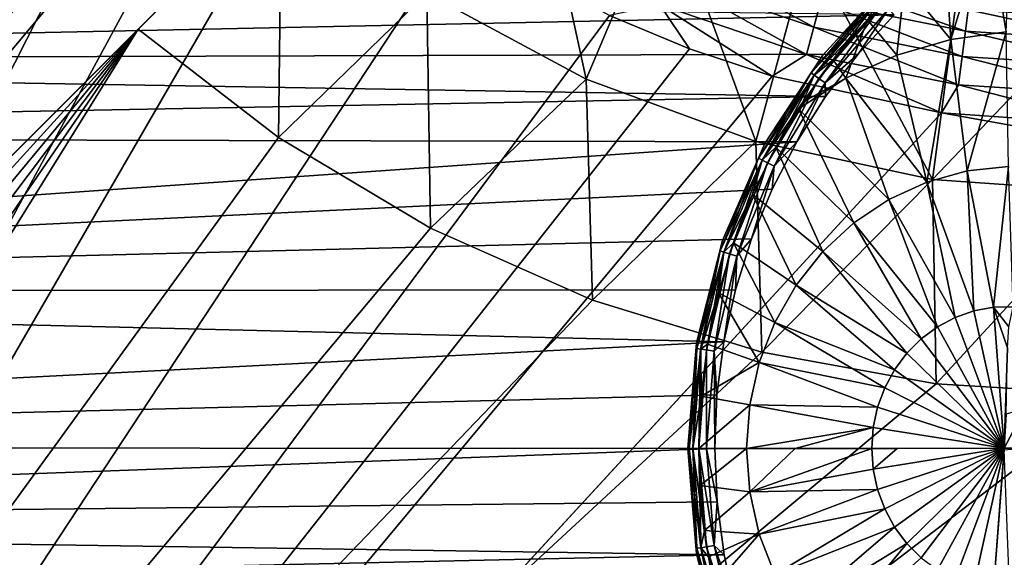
# Model space of a CAD drawing. Header units: metres. Extents: x -206 to 75, y -104 to 104.
# Tile 618 of 656: x -45.7 to -38.4, y -49.82 to -45.83. Entities that reach past the tile are written whole.
import ezdxf

# ---------------------------------------------------------------- set-up
doc = ezdxf.new("R2010")
doc.units = ezdxf.units.M
doc.layers.add('solid_01_1-CONSUMER_THERM_B_125288', color=7, linetype='CONTINUOUS')

msp = doc.modelspace()

# ---------------------------------------------------------------- linework, layer by layer
at = {"layer": 'solid_01_1-CONSUMER_THERM_B_125288'}
for points in [[(-37.64893, 67.310463), (-65.493088, -75.014526), (-65.514557, 74.985474)], [(-37.64893, 67.310463), (-37.75058, 66.766258), (-65.493088, -75.014526)], [(-37.75058, 66.766258), (-37.7505, 66.212639), (-65.493088, -75.014526)], [(-37.7505, 66.212639), (-37.731541, -66.233742), (-65.493088, -75.014526)], [(-45.167217, -42.474319, 75.400002), (-45.782993, -41.34568, 75.400002), (-54.590946, -63.612965, 75.400002)], [(-44.3965, -43.504169, 75.400002), (-45.167217, -42.474319, 75.400002), (-54.590946, -63.612965, 75.400002)], [(-43.957714, -43.975399, 75.400002), (-44.3965, -43.504169, 75.400002), (-54.590946, -63.612965, 75.400002)], [(-44.856392, -43.813522, 63.5205), (-50.798733, -49.757565, 65.853195), (-45.884037, -44.841461, 69.900002)], [(-44.34684, -44.364635, 63.5205), (-50.798733, -49.757565, 65.853195), (-44.856392, -43.813522, 63.5205)], [(-43.486359, -44.414047, 75.400002), (-43.957714, -43.975399, 75.400002), (-54.590946, -63.612965, 75.400002)], [(-44.34684, -44.364635, 63.5205), (-59.299736, -59.321815, 69.400002), (-59.823666, -58.785084, 69.400002)], [(-44.34684, -44.364635, 63.5205), (-59.823666, -58.785084, 69.400002), (-50.798733, -49.757565, 65.853195)], [(-44.34684, -44.364635, 63.5205), (-49.788574, -50.868744, 65.8731), (-59.299736, -59.321815, 69.400002)], [(-44.34684, -44.364635, 63.5205), (-43.795582, -44.874031, 63.5205), (-49.788574, -50.868744, 65.8731)], [(-41.500217, -46.270584, 63.5), (-42.680626, -45.634438, 63.5), (-41.91898, -44.34108, 63.5)], [(-41.500217, -46.270584, 63.5), (-41.91898, -44.34108, 63.5), (-40.916737, -44.888157, 63.5)], [(-42.456291, -45.184471, 75.400002), (-43.486359, -44.414047, 75.400002), (-54.590946, -63.612965, 75.400002)], [(-44.823223, -45.90197, 69.900002), (-43.75985, -44.838291, 63.5), (-43.75985, -44.838291, 69.900002)], [(-43.777702, -44.856148, 63.510242), (-43.75985, -44.838291, 63.5), (-44.823223, -45.90197, 69.900002)], [(-43.782738, -46.704906, 69.900002), (-44.823223, -45.90197, 69.900002), (-43.75985, -44.838291, 69.900002)], [(-42.680626, -45.634438, 69.900002), (-43.782738, -46.704906, 69.900002), (-43.75985, -44.838291, 69.900002)], [(-43.795582, -44.874031, 63.5205), (-44.823223, -45.90197, 69.900002), (-49.788574, -50.868744, 65.8731)], [(-43.777702, -44.856148, 63.510242), (-44.823223, -45.90197, 69.900002), (-43.795582, -44.874031, 63.5205)], [(-40.242039, -46.734196, 63.5), (-41.500217, -46.270584, 63.5), (-40.916737, -44.888157, 63.5)], [(-40.242039, -46.734196, 63.5), (-40.916737, -44.888157, 63.5), (-39.847382, -45.286812, 63.5)], [(-38.385941, -45.92123, 17.7449), (-38.345325, -44.977657, 17.260666), (-38.523449, -45.0868, 17.260666)], [(-38.796162, -45.977104, 17.615782), (-38.523449, -45.0868, 17.260666), (-38.840839, -45.310402, 17.260666)], [(-38.385941, -45.92123, 17.7449), (-38.523449, -45.0868, 17.260666), (-38.796162, -45.977104, 17.615782)], [(-41.327473, -45.799923, 75.400002), (-42.456291, -45.184471, 75.400002), (-54.590946, -63.612965, 75.400002)], [(-40.798977, -45.349552, 75.181549), (-40.871567, -45.524872, 75.300873), (-39.810505, -45.884884, 75.300873)], [(-39.761417, -45.701591, 75.181549), (-40.798977, -45.349552, 75.181549), (-39.810505, -45.884884, 75.300873)], [(-38.931084, -47.016064, 63.5), (-40.242039, -46.734196, 63.5), (-39.847382, -45.286812, 63.5)], [(-38.931084, -47.016064, 63.5), (-39.847382, -45.286812, 63.5), (-38.732285, -45.529232, 63.5)], [(-38.796162, -45.977104, 17.615782), (-38.840839, -45.310402, 17.260666), (-39.138546, -45.559612, 17.260666)], [(-40.871567, -45.524872, 75.300873), (-40.952503, -45.720345, 75.374931), (-39.865231, -46.089249, 75.374931)], [(-39.810505, -45.884884, 75.300873), (-40.871567, -45.524872, 75.300873), (-39.865231, -46.089249, 75.374931)], [(-39.72044, -45.548573, 75.022964), (-39.761417, -45.701591, 75.181549), (-38.686787, -45.915188, 75.181549)], [(-39.214401, -45.516079, 17.098219), (-39.745647, -46.093334, 17.098219), (-39.349056, -45.659012, 17.160311)], [(-39.745647, -46.093334, 13.7), (-39.745647, -46.093334, 17.098219), (-39.214401, -45.516079, 17.098219)], [(-39.214401, -45.516079, 13.7), (-39.745647, -46.093334, 13.7), (-39.214401, -45.516079, 17.098219)], [(-39.349121, -45.658947, 13.638197), (-39.745647, -46.093334, 13.7), (-39.214401, -45.516079, 13.7)], [(-38.666134, -45.758129, 75.022964), (-39.72044, -45.548573, 75.022964), (-38.686787, -45.915188, 75.181549)], [(-39.328728, -45.679337, 17.216368), (-39.414513, -45.83271, 17.260666), (-39.138546, -45.559612, 17.260666)], [(-39.194904, -46.092545, 17.490274), (-39.138546, -45.559612, 17.260666), (-39.414513, -45.83271, 17.260666)], [(-38.796162, -45.977104, 17.615782), (-39.138546, -45.559612, 17.260666), (-39.194904, -46.092545, 17.490274)], [(-38.931084, -47.016064, 63.5), (-38.732285, -45.529232, 63.5), (-37.593521, -45.610531, 63.5)], [(-39.214859, -45.793686, 13.5), (-55.443325, -45.581459, 13.5), (-55.612453, -46.13496, 13.5)], [(-42.680626, -45.634438, 69.900002), (-42.654465, -47.377739, 69.900002), (-43.782738, -46.704906, 69.900002)], [(-42.680626, -45.634438, 69.900002), (-42.680626, -45.634438, 63.5), (-41.500217, -46.270584, 63.5)], [(-42.680626, -45.634438, 69.900002), (-41.500217, -46.270584, 63.5), (-41.500217, -46.270584, 69.900002)], [(-42.680626, -45.634438, 69.900002), (-41.500217, -46.270584, 69.900002), (-42.654465, -47.377739, 69.900002)], [(-37.593307, -47.110531, 63.5), (-38.931084, -47.016064, 63.5), (-37.593521, -45.610531, 63.5)], [(-39.349121, -45.658947, 13.638197), (-39.832119, -46.224625, 13.638197), (-39.745647, -46.093334, 13.7)], [(-39.809105, -46.241341, 13.582392), (-39.832119, -46.224625, 13.638197), (-39.349121, -45.658947, 13.638197)], [(-39.745647, -46.093334, 17.098219), (-39.832043, -46.224678, 17.160311), (-39.349056, -45.659012, 17.160311)], [(-39.328728, -45.679337, 17.216368), (-39.349056, -45.659012, 17.160311), (-39.832043, -46.224678, 17.160311)], [(-39.328728, -45.679337, 17.216368), (-39.832043, -46.224678, 17.160311), (-39.808784, -46.241573, 17.216368)], [(-39.761417, -45.701591, 75.181549), (-39.810505, -45.884884, 75.300873), (-38.711529, -46.103321, 75.300873)], [(-39.329006, -45.679058, 13.582392), (-39.809105, -46.241341, 13.582392), (-39.349121, -45.658947, 13.638197)], [(-39.773251, -46.26738, 13.538123), (-39.809105, -46.241341, 13.582392), (-39.329006, -45.679058, 13.582392)], [(-39.328728, -45.679337, 17.216368), (-39.808784, -46.241573, 17.216368), (-39.414513, -45.83271, 17.260666)], [(-39.297668, -45.710384, 13.538123), (-39.773251, -46.26738, 13.538123), (-39.329006, -45.679058, 13.582392)], [(-39.297668, -45.710384, 13.538123), (-39.728077, -46.30019, 13.50973), (-39.773251, -46.26738, 13.538123)], [(-38.686787, -45.915188, 75.181549), (-39.761417, -45.701591, 75.181549), (-38.711529, -46.103321, 75.300873)], [(-39.297668, -45.710384, 13.538123), (-39.258186, -45.749859, 13.50973), (-39.728077, -46.30019, 13.50973)], [(-40.952503, -45.720345, 75.374931), (-41.327473, -45.799923, 75.400002), (-40.732281, -46.045895, 75.400002)], [(-40.952503, -45.720345, 75.374931), (-40.732281, -46.045895, 75.400002), (-40.120678, -46.248768, 75.400002)], [(-39.865231, -46.089249, 75.374931), (-40.952503, -45.720345, 75.374931), (-40.120678, -46.248768, 75.400002)], [(-39.728077, -46.30019, 13.50973), (-39.258186, -45.749859, 13.50973), (-39.482975, -46.086418, 13.5)], [(-39.258186, -45.749859, 13.50973), (-39.214859, -45.793686, 13.5), (-39.482975, -46.086418, 13.5)], [(-38.666134, -45.758129, 75.022964), (-38.686787, -45.915188, 75.181549), (-37.593468, -45.986691, 75.181549)], [(-38.666134, -45.758129, 75.022964), (-37.593468, -45.986691, 75.181549), (-37.593491, -45.828281, 75.022964)], [(-39.482975, -46.086418, 13.5), (-39.214859, -45.793686, 13.5), (-55.612453, -46.13496, 13.5)], [(-40.732281, -46.045895, 75.400002), (-41.327473, -45.799923, 75.400002), (-54.590946, -63.612965, 75.400002)], [(-39.808784, -46.241573, 17.216368), (-39.66684, -46.127834, 17.260666), (-39.414513, -45.83271, 17.260666)], [(-39.574337, -46.265285, 17.370842), (-39.414513, -45.83271, 17.260666), (-39.66684, -46.127834, 17.260666)], [(-39.194904, -46.092545, 17.490274), (-39.414513, -45.83271, 17.260666), (-39.574337, -46.265285, 17.370842)], [(-58.204758, -60.608757, 72.400002), (-58.982376, -60.065178, 72.400002), (-44.823223, -45.90197, 72.400002)], [(-44.823223, -45.90197, 69.900002), (-44.823223, -45.90197, 72.400002), (-58.982376, -60.065178, 72.400002)], [(-49.788574, -50.868744, 65.8731), (-44.823223, -45.90197, 69.900002), (-58.982376, -60.065178, 72.400002)], [(-57.361378, -61.04195, 72.400002), (-58.204758, -60.608757, 72.400002), (-44.823223, -45.90197, 72.400002)], [(-56.466442, -61.357395, 72.400002), (-57.361378, -61.04195, 72.400002), (-44.823223, -45.90197, 72.400002)], [(-55.537834, -61.548794, 72.400002), (-56.466442, -61.357395, 72.400002), (-44.823223, -45.90197, 72.400002)], [(-54.591232, -61.612965, 72.400002), (-55.537834, -61.548794, 72.400002), (-44.823223, -45.90197, 72.400002)], [(-43.782738, -46.704906, 72.400002), (-54.591232, -61.612965, 72.400002), (-44.823223, -45.90197, 72.400002)], [(-43.782738, -46.704906, 69.900002), (-43.782738, -46.704906, 72.400002), (-44.823223, -45.90197, 72.400002)], [(-43.782738, -46.704906, 69.900002), (-44.823223, -45.90197, 72.400002), (-44.823223, -45.90197, 69.900002)], [(-39.810505, -45.884884, 75.300873), (-39.865231, -46.089249, 75.374931), (-38.739113, -46.31308, 75.374931)], [(-38.711529, -46.103321, 75.300873), (-39.810505, -45.884884, 75.300873), (-38.739113, -46.31308, 75.374931)], [(-38.385941, -45.92123, 17.7449), (-38.796162, -45.977104, 17.615782), (-38.674438, -46.953098, 18.015265)], [(-38.686787, -45.915188, 75.181549), (-38.711529, -46.103321, 75.300873), (-37.593441, -46.176445, 75.300873)], [(-38.686787, -45.915188, 75.181549), (-37.593441, -46.176445, 75.300873), (-37.593468, -45.986691, 75.181549)], [(-38.385941, -45.92123, 17.7449), (-38.674438, -46.953098, 18.015265), (-38.368286, -46.919636, 18.111628)], [(-38.796162, -45.977104, 17.615782), (-39.194904, -46.092545, 17.490274), (-38.972038, -47.03553, 17.921593)], [(-38.796162, -45.977104, 17.615782), (-38.972038, -47.03553, 17.921593), (-38.674438, -46.953098, 18.015265)], [(-40.120678, -46.248768, 75.400002), (-40.732281, -46.045895, 75.400002), (-54.590946, -63.612965, 75.400002)], [(-39.72456, -46.401405, 13.5), (-55.612453, -46.13496, 13.5), (-55.739857, -46.699802, 13.5)], [(-39.72456, -46.401405, 13.5), (-39.482975, -46.086418, 13.5), (-55.612453, -46.13496, 13.5)], [(-39.745647, -46.093334, 17.098219), (-40.174633, -46.750153, 17.098219), (-39.832043, -46.224678, 17.160311)], [(-40.174633, -46.750153, 13.7), (-40.174633, -46.750153, 17.098219), (-39.745647, -46.093334, 17.098219)], [(-39.745647, -46.093334, 13.7), (-40.174633, -46.750153, 13.7), (-39.745647, -46.093334, 17.098219)], [(-39.832119, -46.224625, 13.638197), (-40.174633, -46.750153, 13.7), (-39.745647, -46.093334, 13.7)], [(-39.865231, -46.089249, 75.374931), (-40.120678, -46.248768, 75.400002), (-38.864662, -46.52047, 75.400002)], [(-39.808784, -46.241573, 17.216368), (-39.893799, -46.442963, 17.260666), (-39.66684, -46.127834, 17.260666)], [(-39.574337, -46.265285, 17.370842), (-39.66684, -46.127834, 17.260666), (-39.893799, -46.442963, 17.260666)], [(-38.739113, -46.31308, 75.374931), (-39.865231, -46.089249, 75.374931), (-38.864662, -46.52047, 75.400002)], [(-39.728077, -46.30019, 13.50973), (-39.482975, -46.086418, 13.5), (-39.72456, -46.401405, 13.5)], [(-39.194904, -46.092545, 17.490274), (-39.574337, -46.265285, 17.370842), (-38.972038, -47.03553, 17.921593)], [(-38.711529, -46.103321, 75.300873), (-38.739113, -46.31308, 75.374931), (-37.59341, -46.388008, 75.374931)], [(-38.711529, -46.103321, 75.300873), (-37.59341, -46.388008, 75.374931), (-37.593441, -46.176445, 75.300873)], [(-39.832119, -46.224625, 13.638197), (-40.220676, -46.858894, 13.638197), (-40.174633, -46.750153, 13.7)], [(-40.195328, -46.871807, 13.582392), (-40.220676, -46.858894, 13.638197), (-39.832119, -46.224625, 13.638197)], [(-40.174633, -46.750153, 17.098219), (-40.220592, -46.85894, 17.160311), (-39.832043, -46.224678, 17.160311)], [(-39.808784, -46.241573, 17.216368), (-39.832043, -46.224678, 17.160311), (-40.220592, -46.85894, 17.160311)], [(-39.809105, -46.241341, 13.582392), (-40.195328, -46.871807, 13.582392), (-39.832119, -46.224625, 13.638197)], [(-38.864662, -46.52047, 75.400002), (-40.120678, -46.248768, 75.400002), (-54.590946, -63.612965, 75.400002)], [(-41.500217, -46.270584, 69.900002), (-41.453606, -47.911438, 69.900002), (-42.654465, -47.377739, 69.900002)], [(-41.500217, -46.270584, 69.900002), (-41.500217, -46.270584, 63.5), (-40.242039, -46.734196, 63.5)], [(-41.500217, -46.270584, 69.900002), (-40.242039, -46.734196, 63.5), (-40.242039, -46.734196, 69.900002)], [(-41.500217, -46.270584, 69.900002), (-40.242039, -46.734196, 69.900002), (-41.453606, -47.911438, 69.900002)], [(-39.808784, -46.241573, 17.216368), (-40.220592, -46.85894, 17.160311), (-40.194977, -46.871986, 17.216368)], [(-40.155846, -46.891918, 13.538123), (-40.195328, -46.871807, 13.582392), (-39.809105, -46.241341, 13.582392)], [(-39.808784, -46.241573, 17.216368), (-40.194977, -46.871986, 17.216368), (-39.893799, -46.442963, 17.260666)], [(-39.773251, -46.26738, 13.538123), (-40.155846, -46.891918, 13.538123), (-39.809105, -46.241341, 13.582392)], [(-39.773251, -46.26738, 13.538123), (-40.106094, -46.917255, 13.50973), (-40.155846, -46.891918, 13.538123)], [(-39.773251, -46.26738, 13.538123), (-39.728077, -46.30019, 13.50973), (-40.106094, -46.917255, 13.50973)], [(-39.574337, -46.265285, 17.370842), (-39.893799, -46.442963, 17.260666), (-39.925491, -46.491726, 17.260666)], [(-39.574337, -46.265285, 17.370842), (-39.925491, -46.491726, 17.260666), (-39.254002, -47.16497, 17.83284)], [(-39.574337, -46.265285, 17.370842), (-39.254002, -47.16497, 17.83284), (-38.972038, -47.03553, 17.921593)], [(-40.106094, -46.917255, 13.50973), (-39.728077, -46.30019, 13.50973), (-39.937767, -46.736248, 13.5)], [(-39.728077, -46.30019, 13.50973), (-39.72456, -46.401405, 13.5), (-39.937767, -46.736248, 13.5)], [(-38.739113, -46.31308, 75.374931), (-38.864662, -46.52047, 75.400002), (-37.59338, -46.610531, 75.400002)], [(-38.739113, -46.31308, 75.374931), (-37.59338, -46.610531, 75.400002), (-37.59341, -46.388008, 75.374931)], [(-39.937767, -46.736248, 13.5), (-39.72456, -46.401405, 13.5), (-55.739857, -46.699802, 13.5)], [(-40.194977, -46.871986, 17.216368), (-39.925491, -46.491726, 17.260666), (-39.893799, -46.442963, 17.260666)], [(-40.194977, -46.871986, 17.216368), (-40.0938, -46.775925, 17.260666), (-39.925491, -46.491726, 17.260666)], [(-39.513618, -47.338337, 17.75112), (-39.925491, -46.491726, 17.260666), (-40.0938, -46.775925, 17.260666)], [(-39.254002, -47.16497, 17.83284), (-39.925491, -46.491726, 17.260666), (-39.513618, -47.338337, 17.75112)], [(-38.864662, -46.52047, 75.400002), (-54.590946, -63.612965, 75.400002), (54.609055, -63.597332, 75.400002)], [(-37.59338, -46.610531, 75.400002), (-38.864662, -46.52047, 75.400002), (54.609055, -63.597332, 75.400002)], [(-39.937767, -46.736248, 13.5), (-55.739857, -46.699802, 13.5), (-55.866531, -47.848122, 13.5)], [(-40.120975, -47.088402, 13.5), (-39.937767, -46.736248, 13.5), (-55.866531, -47.848122, 13.5)], [(-43.782738, -46.704906, 72.400002), (-42.654465, -47.377739, 72.400002), (-54.591232, -61.612965, 72.400002)], [(-42.654465, -47.377739, 69.900002), (-42.654465, -47.377739, 72.400002), (-43.782738, -46.704906, 72.400002)], [(-42.654465, -47.377739, 69.900002), (-43.782738, -46.704906, 72.400002), (-43.782738, -46.704906, 69.900002)], [(-40.242039, -46.734196, 69.900002), (-40.197666, -48.298107, 69.900002), (-41.453606, -47.911438, 69.900002)], [(-40.242039, -46.734196, 69.900002), (-40.242039, -46.734196, 63.5), (-38.931084, -47.016064, 63.5)], [(-40.242039, -46.734196, 69.900002), (-38.931084, -47.016064, 63.5), (-38.931084, -47.016064, 69.900002)], [(-40.242039, -46.734196, 69.900002), (-38.931084, -47.016064, 69.900002), (-40.197666, -48.298107, 69.900002)], [(-40.106094, -46.917255, 13.50973), (-39.937767, -46.736248, 13.5), (-40.120975, -47.088402, 13.5)], [(-40.174633, -46.750153, 17.098219), (-40.489662, -47.468624, 17.098219), (-40.220592, -46.85894, 17.160311)], [(-40.489662, -47.468624, 13.7), (-40.489662, -47.468624, 17.098219), (-40.174633, -46.750153, 17.098219)], [(-40.174633, -46.750153, 13.7), (-40.489662, -47.468624, 13.7), (-40.174633, -46.750153, 17.098219)], [(-40.220676, -46.858894, 13.638197), (-40.489662, -47.468624, 13.7), (-40.174633, -46.750153, 13.7)], [(-40.194977, -46.871986, 17.216368), (-40.265427, -47.12439, 17.260666), (-40.0938, -46.775925, 17.260666)], [(-39.744709, -47.551502, 17.678375), (-40.0938, -46.775925, 17.260666), (-40.265427, -47.12439, 17.260666)], [(-39.513618, -47.338337, 17.75112), (-40.0938, -46.775925, 17.260666), (-39.744709, -47.551502, 17.678375)], [(-40.220676, -46.858894, 13.638197), (-40.505226, -47.546143, 13.638197), (-40.489662, -47.468624, 13.7)], [(-40.478172, -47.554928, 13.582392), (-40.505226, -47.546143, 13.638197), (-40.220676, -46.858894, 13.638197)], [(-40.489662, -47.468624, 17.098219), (-40.505138, -47.546169, 17.160311), (-40.220592, -46.85894, 17.160311)], [(-40.194977, -46.871986, 17.216368), (-40.220592, -46.85894, 17.160311), (-40.505138, -47.546169, 17.160311)], [(-40.194977, -46.871986, 17.216368), (-40.505138, -47.546169, 17.160311), (-40.477798, -47.55505, 17.216368)], [(-40.195328, -46.871807, 13.582392), (-40.478172, -47.554928, 13.582392), (-40.220676, -46.858894, 13.638197)], [(-40.436028, -47.568615, 13.538123), (-40.478172, -47.554928, 13.582392), (-40.195328, -46.871807, 13.582392)], [(-40.194977, -46.871986, 17.216368), (-40.477798, -47.55505, 17.216368), (-40.265427, -47.12439, 17.260666)], [(-40.155846, -46.891918, 13.538123), (-40.436028, -47.568615, 13.538123), (-40.195328, -46.871807, 13.582392)], [(-40.155846, -46.891918, 13.538123), (-40.382927, -47.585861, 13.50973), (-40.436028, -47.568615, 13.538123)], [(-40.155846, -46.891918, 13.538123), (-40.106094, -46.917255, 13.50973), (-40.382927, -47.585861, 13.50973)], [(-40.382927, -47.585861, 13.50973), (-40.106094, -46.917255, 13.50973), (-40.272793, -47.455173, 13.5)], [(-40.106094, -46.917255, 13.50973), (-40.120975, -47.088402, 13.5), (-40.272793, -47.455173, 13.5)], [(-38.674438, -46.953098, 18.015265), (-38.972038, -47.03553, 17.921593), (-38.623821, -47.990826, 18.25009)], [(-38.368286, -46.919636, 18.111628), (-38.674438, -46.953098, 18.015265), (-38.478664, -47.964039, 18.295778)], [(-38.674438, -46.953098, 18.015265), (-38.623821, -47.990826, 18.25009), (-38.478664, -47.964039, 18.295778)], [(-38.368286, -46.919636, 18.111628), (-38.478664, -47.964039, 18.295778), (-38.333633, -47.959831, 18.341442)], [(-38.931084, -47.016064, 69.900002), (-38.905029, -48.5322, 69.900002), (-40.197666, -48.298107, 69.900002)], [(-38.931084, -47.016064, 69.900002), (-38.931084, -47.016064, 63.5), (-37.593307, -47.110531, 63.5)], [(-38.931084, -47.016064, 69.900002), (-37.593307, -47.110531, 63.5), (-37.593307, -47.110531, 69.900002)], [(-38.931084, -47.016064, 69.900002), (-37.593307, -47.110531, 69.900002), (-38.905029, -48.5322, 69.900002)], [(-40.272793, -47.455173, 13.5), (-40.120975, -47.088402, 13.5), (-55.866531, -47.848122, 13.5)], [(-38.972038, -47.03553, 17.921593), (-39.254002, -47.16497, 17.83284), (-38.763672, -48.039612, 18.20607)], [(-38.972038, -47.03553, 17.921593), (-38.763672, -48.039612, 18.20607), (-38.623821, -47.990826, 18.25009)], [(-40.477798, -47.55505, 17.216368), (-40.407482, -47.48592, 17.260666), (-40.265427, -47.12439, 17.260666)], [(-39.941776, -47.7994, 17.616339), (-40.265427, -47.12439, 17.260666), (-40.407482, -47.48592, 17.260666)], [(-39.744709, -47.551502, 17.678375), (-40.265427, -47.12439, 17.260666), (-39.941776, -47.7994, 17.616339)], [(-39.254002, -47.16497, 17.83284), (-39.513618, -47.338337, 17.75112), (-38.895195, -48.109352, 18.164671)], [(-39.254002, -47.16497, 17.83284), (-38.895195, -48.109352, 18.164671), (-38.763672, -48.039612, 18.20607)], [(-37.593307, -47.110531, 69.900002), (-37.593094, -48.610531, 69.900002), (-38.905029, -48.5322, 69.900002)], [(-42.654465, -47.377739, 72.400002), (-41.453606, -47.911438, 72.400002), (-54.591232, -61.612965, 72.400002)], [(-41.453606, -47.911438, 69.900002), (-41.453606, -47.911438, 72.400002), (-42.654465, -47.377739, 72.400002)], [(-41.453606, -47.911438, 69.900002), (-42.654465, -47.377739, 72.400002), (-42.654465, -47.377739, 69.900002)], [(-39.513618, -47.338337, 17.75112), (-39.744709, -47.551502, 17.678375), (-39.015553, -48.19854, 18.126785)], [(-39.513618, -47.338337, 17.75112), (-39.015553, -48.19854, 18.126785), (-38.895195, -48.109352, 18.164671)], [(-40.392067, -47.83379, 13.5), (-40.272793, -47.455173, 13.5), (-55.866531, -47.848122, 13.5)], [(-40.382927, -47.585861, 13.50973), (-40.272793, -47.455173, 13.5), (-40.392067, -47.83379, 13.5)], [(-40.489662, -47.468624, 17.098219), (-40.682137, -48.229149, 17.098219), (-40.505138, -47.546169, 17.160311)], [(-40.682137, -48.229149, 13.7), (-40.682137, -48.229149, 17.098219), (-40.489662, -47.468624, 17.098219)], [(-40.489662, -47.468624, 13.7), (-40.682137, -48.229149, 13.7), (-40.489662, -47.468624, 17.098219)], [(-40.505226, -47.546143, 13.638197), (-40.682137, -48.229149, 13.7), (-40.489662, -47.468624, 13.7)], [(-40.477798, -47.55505, 17.216368), (-40.518974, -47.858013, 17.260666), (-40.407482, -47.48592, 17.260666)], [(-40.100124, -48.076122, 17.566486), (-40.407482, -47.48592, 17.260666), (-40.518974, -47.858013, 17.260666)], [(-39.941776, -47.7994, 17.616339), (-40.407482, -47.48592, 17.260666), (-40.100124, -48.076122, 17.566486)], [(-40.505226, -47.546143, 13.638197), (-40.678764, -48.26944, 13.638197), (-40.682137, -48.229149, 13.7)], [(-40.682137, -48.229149, 17.098219), (-40.678673, -48.269455, 17.160311), (-40.505138, -47.546169, 17.160311)], [(-40.650669, -48.273884, 13.582392), (-40.678764, -48.26944, 13.638197), (-40.505226, -47.546143, 13.638197)], [(-40.477798, -47.55505, 17.216368), (-40.505138, -47.546169, 17.160311), (-40.678673, -48.269455, 17.160311)], [(-40.477798, -47.55505, 17.216368), (-40.678673, -48.269455, 17.160311), (-40.65028, -48.273949, 17.216368)], [(-40.478172, -47.554928, 13.582392), (-40.650669, -48.273884, 13.582392), (-40.505226, -47.546143, 13.638197)], [(-40.606903, -48.280811, 13.538123), (-40.650669, -48.273884, 13.582392), (-40.478172, -47.554928, 13.582392)], [(-40.477798, -47.55505, 17.216368), (-40.65028, -48.273949, 17.216368), (-40.518974, -47.858013, 17.260666)], [(-40.436028, -47.568615, 13.538123), (-40.606903, -48.280811, 13.538123), (-40.478172, -47.554928, 13.582392)], [(-40.436028, -47.568615, 13.538123), (-40.551758, -48.289536, 13.50973), (-40.606903, -48.280811, 13.538123)], [(-40.436028, -47.568615, 13.538123), (-40.382927, -47.585861, 13.50973), (-40.551758, -48.289536, 13.50973)], [(-40.551758, -48.289536, 13.50973), (-40.382927, -47.585861, 13.50973), (-40.477879, -48.221317, 13.5)], [(-40.382927, -47.585861, 13.50973), (-40.392067, -47.83379, 13.5), (-40.477879, -48.221317, 13.5)], [(-39.744709, -47.551502, 17.678375), (-39.941776, -47.7994, 17.616339), (-39.12215, -48.305248, 18.093229)], [(-39.744709, -47.551502, 17.678375), (-39.12215, -48.305248, 18.093229), (-39.015553, -48.19854, 18.126785)], [(-39.941776, -47.7994, 17.616339), (-40.100124, -48.076122, 17.566486), (-39.212685, -48.427181, 18.064728)], [(-39.941776, -47.7994, 17.616339), (-39.212685, -48.427181, 18.064728), (-39.12215, -48.305248, 18.093229)], [(-40.477879, -48.221317, 13.5), (-40.392067, -47.83379, 13.5), (-55.866531, -47.848122, 13.5)], [(-40.477879, -48.221317, 13.5), (-55.866531, -47.848122, 13.5), (-55.82119, -49.001602, 13.5)], [(-40.65028, -48.273949, 17.216368), (-40.59914, -48.238091, 17.260666), (-40.518974, -47.858013, 17.260666)], [(-40.215988, -48.375088, 17.530006), (-40.518974, -47.858013, 17.260666), (-40.59914, -48.238091, 17.260666)], [(-40.100124, -48.076122, 17.566486), (-40.518974, -47.858013, 17.260666), (-40.215988, -48.375088, 17.530006)], [(-41.453606, -47.911438, 72.400002), (-40.197666, -48.298107, 72.400002), (-54.591232, -61.612965, 72.400002)], [(-40.197666, -48.298107, 69.900002), (-40.197666, -48.298107, 72.400002), (-41.453606, -47.911438, 72.400002)], [(-40.197666, -48.298107, 69.900002), (-41.453606, -47.911438, 72.400002), (-41.453606, -47.911438, 69.900002)], [(-38.398617, -49.010647, 18.393747), (-38.478664, -47.964039, 18.295778), (-38.623821, -47.990826, 18.25009)], [(-38.365124, -48.108391, 18.350796), (-38.333633, -47.959831, 18.341442), (-38.478664, -47.964039, 18.295778)], [(-38.375267, -48.264618, 18.364573), (-38.365124, -48.108391, 18.350796), (-38.478664, -47.964039, 18.295778)], [(-38.398617, -49.010647, 18.393747), (-38.375267, -48.264618, 18.364573), (-38.478664, -47.964039, 18.295778)], [(-38.398617, -49.010647, 18.393747), (-38.763672, -48.039612, 18.20607), (-38.895195, -48.109352, 18.164671)], [(-38.398617, -49.010647, 18.393747), (-38.623821, -47.990826, 18.25009), (-38.763672, -48.039612, 18.20607)], [(-40.100124, -48.076122, 17.566486), (-40.215988, -48.375088, 17.530006), (-39.285206, -48.561699, 18.041895)], [(-40.100124, -48.076122, 17.566486), (-39.285206, -48.561699, 18.041895), (-39.212685, -48.427181, 18.064728)], [(-38.398617, -49.010647, 18.393747), (-38.895195, -48.109352, 18.164671), (-39.015553, -48.19854, 18.126785)], [(-40.529594, -48.614918, 13.5), (-40.477879, -48.221317, 13.5), (-55.82119, -49.001602, 13.5)], [(-40.682137, -48.229149, 17.098219), (-40.746807, -49.010983, 13.7), (-40.746807, -49.010983, 17.098219)], [(-40.682137, -48.229149, 17.098219), (-40.746807, -49.010983, 17.098219), (-40.678673, -48.269455, 17.160311)], [(-40.682137, -48.229149, 13.7), (-40.746807, -49.010983, 13.7), (-40.682137, -48.229149, 17.098219)], [(-40.737019, -49.010983, 13.638197), (-40.746807, -49.010983, 13.7), (-40.682137, -48.229149, 13.7)], [(-40.678673, -48.269455, 17.160311), (-40.746807, -49.010983, 17.098219), (-40.736923, -49.010983, 17.160311)], [(-40.678764, -48.26944, 13.638197), (-40.737019, -49.010983, 13.638197), (-40.682137, -48.229149, 13.7)], [(-40.708572, -49.010975, 13.582392), (-40.737019, -49.010983, 13.638197), (-40.678764, -48.26944, 13.638197)], [(-40.65028, -48.273949, 17.216368), (-40.678673, -48.269455, 17.160311), (-40.736923, -49.010983, 17.160311)], [(-40.650669, -48.273884, 13.582392), (-40.708572, -49.010975, 13.582392), (-40.678764, -48.26944, 13.638197)], [(-40.65028, -48.273949, 17.216368), (-40.647392, -48.623196, 17.260666), (-40.59914, -48.238091, 17.260666)], [(-40.215988, -48.375088, 17.530006), (-40.59914, -48.238091, 17.260666), (-40.647392, -48.623196, 17.260666)], [(-40.551758, -48.289536, 13.50973), (-40.477879, -48.221317, 13.5), (-40.529594, -48.614918, 13.5)], [(-38.398617, -49.010647, 18.393747), (-39.015553, -48.19854, 18.126785), (-39.12215, -48.305248, 18.093229)], [(-38.398617, -49.010647, 18.393747), (-38.385277, -48.757523, 18.393747), (-38.375267, -48.264618, 18.364573)], [(-40.197666, -48.298107, 72.400002), (-38.905029, -48.5322, 72.400002), (-54.591232, -61.612965, 72.400002)], [(-40.65028, -48.273949, 17.216368), (-40.736923, -49.010983, 17.160311), (-40.708179, -49.010975, 17.216368)], [(-40.664265, -49.010971, 13.538123), (-40.708572, -49.010975, 13.582392), (-40.650669, -48.273884, 13.582392)], [(-40.65028, -48.273949, 17.216368), (-40.708179, -49.010975, 17.216368), (-40.647392, -48.623196, 17.260666)], [(-40.606903, -48.280811, 13.538123), (-40.664265, -49.010971, 13.538123), (-40.650669, -48.273884, 13.582392)], [(-40.606903, -48.280811, 13.538123), (-40.608433, -49.010963, 13.50973), (-40.664265, -49.010971, 13.538123)], [(-40.606903, -48.280811, 13.538123), (-40.551758, -48.289536, 13.50973), (-40.608433, -49.010963, 13.50973)], [(-40.608433, -49.010963, 13.50973), (-40.551758, -48.289536, 13.50973), (-40.546806, -49.010952, 13.5)], [(-40.551758, -48.289536, 13.50973), (-40.529594, -48.614918, 13.5), (-40.546806, -49.010952, 13.5)], [(-38.905029, -48.5322, 69.900002), (-38.905029, -48.5322, 72.400002), (-40.197666, -48.298107, 72.400002)], [(-38.905029, -48.5322, 69.900002), (-40.197666, -48.298107, 72.400002), (-40.197666, -48.298107, 69.900002)], [(-38.398617, -49.010647, 18.393747), (-39.12215, -48.305248, 18.093229), (-39.212685, -48.427181, 18.064728)], [(-40.215988, -48.375088, 17.530006), (-40.647392, -48.623196, 17.260666), (-40.286606, -48.689178, 17.507765)], [(-40.215988, -48.375088, 17.530006), (-40.286606, -48.689178, 17.507765), (-39.33815, -48.705902, 18.025227)], [(-40.215988, -48.375088, 17.530006), (-39.33815, -48.705902, 18.025227), (-39.285206, -48.561699, 18.041895)], [(-38.398617, -49.010647, 18.393747), (-39.212685, -48.427181, 18.064728), (-39.285206, -48.561699, 18.041895)], [(-38.905029, -48.5322, 72.400002), (-37.593094, -48.610531, 72.400002), (-54.591232, -61.612965, 72.400002)], [(-38.398617, -49.010647, 18.393747), (-39.285206, -48.561699, 18.041895), (-39.33815, -48.705902, 18.025227)], [(-37.593094, -48.610531, 69.900002), (-37.593094, -48.610531, 72.400002), (-38.905029, -48.5322, 72.400002)], [(-37.593094, -48.610531, 69.900002), (-38.905029, -48.5322, 72.400002), (-38.905029, -48.5322, 69.900002)], [(-40.546806, -49.010952, 13.5), (-40.529594, -48.614918, 13.5), (-55.82119, -49.001602, 13.5)], [(-37.593094, -48.610531, 72.400002), (-37.591232, -61.610531, 72.400002), (-54.591232, -61.612965, 72.400002)], [(-40.647392, -48.623196, 17.260666), (-40.708179, -49.010975, 17.216368), (-40.663475, -49.010971, 17.260666)], [(-40.286606, -48.689178, 17.507765), (-40.647392, -48.623196, 17.260666), (-40.663475, -49.010971, 17.260666)], [(-40.286606, -48.689178, 17.507765), (-40.663475, -49.010971, 17.260666), (-40.31031, -49.010918, 17.500288)], [(-40.286606, -48.689178, 17.507765), (-40.31031, -49.010918, 17.500288), (-39.370369, -48.856686, 18.015078)], [(-40.286606, -48.689178, 17.507765), (-39.370369, -48.856686, 18.015078), (-39.33815, -48.705902, 18.025227)], [(-38.398617, -49.010647, 18.393747), (-39.33815, -48.705902, 18.025227), (-39.370369, -48.856686, 18.015078)], [(-38.242878, -48.715546, 18.426382), (-38.385277, -48.757523, 18.393747), (-38.398617, -49.010647, 18.393747)], [(-38.242878, -48.715546, 18.426382), (-38.398617, -49.010647, 18.393747), (-38.261753, -49.010628, 18.426445)], [(-40.31031, -49.010918, 17.500288), (-39.950054, -49.010868, 17.717789), (-39.370369, -48.856686, 18.015078)], [(-39.950054, -49.010868, 17.717789), (-39.381172, -49.010788, 18.011671), (-39.370369, -48.856686, 18.015078)], [(-38.398617, -49.010647, 18.393747), (-39.370369, -48.856686, 18.015078), (-39.381172, -49.010788, 18.011671)], [(-40.546806, -49.010952, 13.5), (-55.82119, -49.001602, 13.5), (-55.734146, -49.573162, 13.5)], [(-40.529442, -49.407467, 13.5), (-40.546806, -49.010952, 13.5), (-55.734146, -49.573162, 13.5)], [(-40.681908, -49.792824, 13.7), (-40.681908, -49.792824, 17.098219), (-40.746807, -49.010983, 17.098219)], [(-40.736923, -49.010983, 17.160311), (-40.746807, -49.010983, 17.098219), (-40.681908, -49.792824, 17.098219)], [(-40.746807, -49.010983, 13.7), (-40.681908, -49.792824, 13.7), (-40.746807, -49.010983, 17.098219)], [(-40.678555, -49.752506, 13.638197), (-40.681908, -49.792824, 13.7), (-40.746807, -49.010983, 13.7)], [(-40.678555, -49.752506, 13.638197), (-40.746807, -49.010983, 13.7), (-40.737019, -49.010983, 13.638197)], [(-40.650459, -49.748051, 13.582392), (-40.737019, -49.010983, 13.638197), (-40.708572, -49.010975, 13.582392)], [(-40.650459, -49.748051, 13.582392), (-40.678555, -49.752506, 13.638197), (-40.737019, -49.010983, 13.638197)], [(-40.708179, -49.010975, 17.216368), (-40.736923, -49.010983, 17.160311), (-40.678459, -49.752491, 17.160311)], [(-40.678459, -49.752491, 17.160311), (-40.736923, -49.010983, 17.160311), (-40.681908, -49.792824, 17.098219)], [(-40.606693, -49.741112, 13.538123), (-40.708572, -49.010975, 13.582392), (-40.664265, -49.010971, 13.538123)], [(-40.606693, -49.741112, 13.538123), (-40.650459, -49.748051, 13.582392), (-40.708572, -49.010975, 13.582392)], [(-40.708179, -49.010975, 17.216368), (-40.65007, -49.74799, 17.216368), (-40.663475, -49.010971, 17.260666)], [(-40.708179, -49.010975, 17.216368), (-40.678459, -49.752491, 17.160311), (-40.65007, -49.74799, 17.216368)], [(-40.551552, -49.732372, 13.50973), (-40.664265, -49.010971, 13.538123), (-40.608433, -49.010963, 13.50973)], [(-40.606693, -49.741112, 13.538123), (-40.664265, -49.010971, 13.538123), (-40.551552, -49.732372, 13.50973)], [(-40.31031, -49.010918, 17.500288), (-40.663475, -49.010971, 17.260666), (-40.6553, -49.286396, 17.260666)], [(-40.65007, -49.74799, 17.216368), (-40.6553, -49.286396, 17.260666), (-40.663475, -49.010971, 17.260666)], [(-40.286522, -49.332657, 17.507759), (-40.31031, -49.010918, 17.500288), (-40.6553, -49.286396, 17.260666)], [(-40.608433, -49.010963, 13.50973), (-40.546806, -49.010952, 13.5), (-40.529442, -49.407467, 13.5)], [(-40.551552, -49.732372, 13.50973), (-40.608433, -49.010963, 13.50973), (-40.529442, -49.407467, 13.5)], [(-40.286522, -49.332657, 17.507759), (-39.950054, -49.010868, 17.717789), (-40.31031, -49.010918, 17.500288)], [(-40.286522, -49.332657, 17.507759), (-39.381172, -49.010788, 18.011671), (-39.950054, -49.010868, 17.717789)], [(-40.286522, -49.332657, 17.507759), (-39.370323, -49.164886, 18.015078), (-39.381172, -49.010788, 18.011671)], [(-39.192261, -49.010761, 18.096907), (-38.398617, -49.010647, 18.393747), (-39.381172, -49.010788, 18.011671)], [(-39.370323, -49.164886, 18.015078), (-39.192261, -49.010761, 18.096907), (-39.381172, -49.010788, 18.011671)], [(-39.370323, -49.164886, 18.015078), (-38.398617, -49.010647, 18.393747), (-39.192261, -49.010761, 18.096907)], [(-39.370323, -49.164886, 18.015078), (-39.338062, -49.315655, 18.025227), (-38.398617, -49.010647, 18.393747)], [(-39.338062, -49.315655, 18.025227), (-39.28508, -49.459846, 18.041895), (-38.398617, -49.010647, 18.393747)], [(-39.28508, -49.459846, 18.041895), (-39.212521, -49.594345, 18.064728), (-38.398617, -49.010647, 18.393747)], [(-39.212521, -49.594345, 18.064728), (-39.121948, -49.716248, 18.093229), (-38.398617, -49.010647, 18.393747)], [(-39.121948, -49.716248, 18.093229), (-39.01532, -49.822926, 18.126783), (-38.398617, -49.010647, 18.393747)], [(-39.01532, -49.822926, 18.126783), (-38.894939, -49.912079, 18.164671), (-38.398617, -49.010647, 18.393747)], [(-38.894939, -49.912079, 18.164671), (-38.763397, -49.981785, 18.20607), (-38.398617, -49.010647, 18.393747)], [(-38.763397, -49.981785, 18.20607), (-38.623531, -50.030533, 18.250088), (-38.398617, -49.010647, 18.393747)], [(-38.623531, -50.030533, 18.250088), (-38.478367, -50.057278, 18.295778), (-38.398617, -49.010647, 18.393747)], [(-38.478367, -50.057278, 18.295778), (-38.398586, -49.022797, 18.393747), (-38.398617, -49.010647, 18.393747)], [(-38.478367, -50.057278, 18.295778), (-38.364861, -49.912941, 18.350792), (-38.398586, -49.022797, 18.393747)], [(-38.398586, -49.022797, 18.393747), (-38.261753, -49.010628, 18.426445), (-38.398617, -49.010647, 18.393747)], [(-40.286522, -49.332657, 17.507759), (-39.338062, -49.315655, 18.025227), (-39.370323, -49.164886, 18.015078)], [(-40.65007, -49.74799, 17.216368), (-40.623367, -49.6208, 17.260666), (-40.6553, -49.286396, 17.260666)], [(-40.286522, -49.332657, 17.507759), (-40.6553, -49.286396, 17.260666), (-40.623367, -49.6208, 17.260666)], [(-40.286522, -49.332657, 17.507759), (-40.623367, -49.6208, 17.260666), (-40.215813, -49.646729, 17.530001)], [(-40.286522, -49.332657, 17.507759), (-40.215813, -49.646729, 17.530001), (-39.338062, -49.315655, 18.025227)], [(-40.215813, -49.646729, 17.530001), (-39.28508, -49.459846, 18.041895), (-39.338062, -49.315655, 18.025227)], [(-40.477577, -49.800987, 13.5), (-40.529442, -49.407467, 13.5), (-55.734146, -49.573162, 13.5)], [(-40.551552, -49.732372, 13.50973), (-40.529442, -49.407467, 13.5), (-40.477577, -49.800987, 13.5)], [(-40.215813, -49.646729, 17.530001), (-40.099861, -49.94566, 17.566483), (-39.28508, -49.459846, 18.041895)], [(-40.099861, -49.94566, 17.566483), (-39.212521, -49.594345, 18.064728), (-39.28508, -49.459846, 18.041895)], [(-40.477577, -49.800987, 13.5), (-55.734146, -49.573162, 13.5), (-55.604679, -50.136837, 13.5)], [(-40.65007, -49.74799, 17.216368), (-40.593475, -49.815559, 17.260666), (-40.623367, -49.6208, 17.260666)], [(-40.215813, -49.646729, 17.530001), (-40.623367, -49.6208, 17.260666), (-40.593475, -49.815559, 17.260666)], [(-40.215813, -49.646729, 17.530001), (-40.593475, -49.815559, 17.260666), (-40.550434, -50.031212, 17.260666)], [(-40.215813, -49.646729, 17.530001), (-40.550434, -50.031212, 17.260666), (-40.099861, -49.94566, 17.566483)], [(-40.099861, -49.94566, 17.566483), (-39.941433, -50.22234, 17.616335), (-39.212521, -49.594345, 18.064728)], [(-39.941433, -50.22234, 17.616335), (-39.121948, -49.716248, 18.093229), (-39.212521, -49.594345, 18.064728)], [(-39.941433, -50.22234, 17.616335), (-39.744297, -50.470181, 17.678371), (-39.121948, -49.716248, 18.093229)], [(-39.744297, -50.470181, 17.678371), (-39.01532, -49.822926, 18.126783), (-39.121948, -49.716248, 18.093229)], [(-40.391609, -50.188522, 13.5), (-40.477577, -49.800987, 13.5), (-55.604679, -50.136837, 13.5)], [(-40.504719, -50.475723, 17.160311), (-40.678459, -49.752491, 17.160311), (-40.681908, -49.792824, 17.098219)], [(-40.678555, -49.752506, 13.638197), (-40.504807, -50.475754, 13.638197), (-40.681908, -49.792824, 13.7)], [(-40.489208, -50.553295, 13.7), (-40.489208, -50.553295, 17.098219), (-40.681908, -49.792824, 17.098219)], [(-40.504719, -50.475723, 17.160311), (-40.681908, -49.792824, 17.098219), (-40.489208, -50.553295, 17.098219)], [(-40.681908, -49.792824, 13.7), (-40.489208, -50.553295, 13.7), (-40.681908, -49.792824, 17.098219)], [(-40.504807, -50.475754, 13.638197), (-40.489208, -50.553295, 13.7), (-40.681908, -49.792824, 13.7)], [(-40.650459, -49.748051, 13.582392), (-40.477757, -50.466961, 13.582392), (-40.678555, -49.752506, 13.638197)], [(-40.477757, -50.466961, 13.582392), (-40.504807, -50.475754, 13.638197), (-40.678555, -49.752506, 13.638197)], [(-40.65007, -49.74799, 17.216368), (-40.678459, -49.752491, 17.160311), (-40.504719, -50.475723, 17.160311)], [(-40.606693, -49.741112, 13.538123), (-40.435616, -50.453262, 13.538123), (-40.650459, -49.748051, 13.582392)], [(-40.435616, -50.453262, 13.538123), (-40.477757, -50.466961, 13.582392), (-40.650459, -49.748051, 13.582392)], [(-40.65007, -49.74799, 17.216368), (-40.504719, -50.475723, 17.160311), (-40.477379, -50.466839, 17.216368)], [(-40.65007, -49.74799, 17.216368), (-40.477379, -50.466839, 17.216368), (-40.593475, -49.815559, 17.260666)], [(-40.606693, -49.741112, 13.538123), (-40.551552, -49.732372, 13.50973), (-40.382519, -50.436001, 13.50973)], [(-40.606693, -49.741112, 13.538123), (-40.382519, -50.436001, 13.50973), (-40.435616, -50.453262, 13.538123)], [(-40.551552, -49.732372, 13.50973), (-40.477577, -49.800987, 13.5), (-40.391609, -50.188522, 13.5)], [(-40.382519, -50.436001, 13.50973), (-40.551552, -49.732372, 13.50973), (-40.391609, -50.188522, 13.5)], [(-40.477379, -50.466839, 17.216368), (-40.550434, -50.031212, 17.260666), (-40.593475, -49.815559, 17.260666)]]:
    msp.add_3dface(points, dxfattribs=at)

doc.saveas('drawing.dxf')
